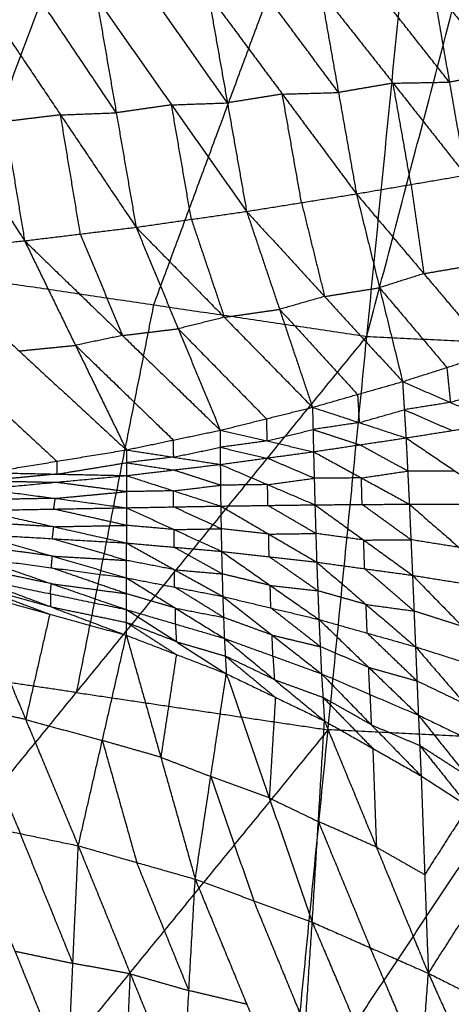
# Model space of a CAD drawing. Header units: millimetres. Extents: x -106 to 110, y -96 to 120.
# Tile 526 of 656: x -5.78 to -1.56, y -37.29 to -27.66. Entities that reach past the tile are written whole.
import ezdxf

# ---------------------------------------------------------------- set-up
doc = ezdxf.new("R2010")
doc.units = ezdxf.units.MM
doc.header["$MEASUREMENT"] = 0
doc.layers.add('Default', color=7, linetype='Continuous', true_color=0x000000)

msp = doc.modelspace()

# ---------------------------------------------------------------- linework, layer by layer
at = {"layer": 'Default'}
for points in [[(-10.6401, -29.1175, 3.8092), (-7.0105, -21.6524, 3.779), (-3.3809, -14.1874, 3.7488)], [(-6.5543, -30.1409, 3.8092), (-4.9676, -22.1642, 3.779), (-3.3809, -14.1874, 3.7488)], [(-6.5543, -30.1409, 3.8092), (-3.6739, -22.3561, 3.779), (-0.7935, -14.5712, 3.7488)], [(-2.3878, -30.759, 3.8092), (-1.5906, -22.6651, 3.779), (-0.7935, -14.5712, 3.7488)], [(-2.3878, -30.759, 3.8092), (-0.2843, -22.7293, 3.779), (1.8192, -14.6996, 3.7488)], [(-4.9676, -22.1642, 3.779), (-6.7824, -25.8967, 3.7941), (-8.5972, -29.6292, 3.8092)], [(-1.5906, -22.6651, 3.779), (-3.0309, -26.5575, 3.7941), (-4.4711, -30.45, 3.8092)], [(-3.7497, -28.4753, -1.8207), (-4.1162, -27.9542, -2.0609), (-4.4828, -27.4332, -2.3012)], [(-3.937, -27.4138, -2.2416), (-3.7497, -28.4753, -1.8207), (-3.5624, -29.5368, -1.3998)], [(-3.937, -27.4138, -2.2416), (-3.2133, -28.3893, -1.777), (-2.4896, -29.3649, -1.3124)], [(-2.6649, -28.3738, -1.7095), (-3.0268, -27.8861, -1.9418), (-3.3886, -27.3983, -2.1741)], [(-2.8403, -27.3828, -2.1066), (-2.6649, -28.3738, -1.7095), (-2.4896, -29.3649, -1.3124)], [(-2.8403, -27.3828, -2.1066), (-2.1317, -28.2824, -1.661), (-1.4231, -29.1819, -1.2155)], [(-1.5819, -28.2724, -1.5858), (-1.9362, -27.8227, -1.8086), (-2.2905, -27.3729, -2.0314)], [(-1.7406, -27.363, -1.9561), (-1.5819, -28.2724, -1.5858), (-1.4231, -29.1819, -1.2155)], [(-1.7406, -27.363, -1.9561), (-1.0479, -28.1781, -1.5322), (-0.3551, -28.9933, -1.1082)], [(-7.2115, -27.5329, -2.5517), (-6.4711, -28.6784, -2.0482), (-5.7308, -29.824, -1.5447)], [(-6.1174, -27.4931, -2.4638), (-5.9241, -28.6585, -2.0042), (-5.7308, -29.824, -1.5447)], [(-6.1174, -27.4931, -2.4638), (-5.3795, -28.5925, -1.9705), (-4.6417, -29.6918, -1.4772)], [(-4.8351, -28.5722, -1.919), (-5.2041, -28.0225, -2.1656), (-5.573, -27.4729, -2.4123)], [(-5.0286, -27.4526, -2.3607), (-4.8351, -28.5722, -1.919), (-4.6417, -29.6918, -1.4772)], [(-5.0286, -27.4526, -2.3607), (-4.2955, -28.4947, -1.8802), (-3.5624, -29.5368, -1.3998)], [(-1.0479, -28.1781, -1.5322), (-1.3149, -28.2253, -1.559), (-1.5819, -28.2724, -1.5858)], [(-2.1317, -28.2824, -1.661), (-2.3983, -28.3281, -1.6853), (-2.6649, -28.3738, -1.7095)], [(-2.1317, -28.2824, -1.661), (-1.8568, -28.2774, -1.6234), (-1.5819, -28.2724, -1.5858)], [(-1.9563, -29.2734, -1.2639), (-2.044, -28.7779, -1.4625), (-2.1317, -28.2824, -1.661)], [(-3.2133, -28.3893, -1.777), (-3.4815, -28.4323, -1.7989), (-3.7497, -28.4753, -1.8207)], [(-3.2133, -28.3893, -1.777), (-2.9391, -28.3816, -1.7432), (-2.6649, -28.3738, -1.7095)], [(-3.026, -29.4509, -1.3561), (-3.1196, -28.9201, -1.5665), (-3.2133, -28.3893, -1.777)], [(-4.2955, -28.4947, -1.8802), (-4.5653, -28.5335, -1.8996), (-4.8351, -28.5722, -1.919)], [(-4.2955, -28.4947, -1.8802), (-4.0226, -28.485, -1.8505), (-3.7497, -28.4753, -1.8207)], [(-4.102, -29.6143, -1.4385), (-4.1987, -29.0545, -1.6594), (-4.2955, -28.4947, -1.8802)], [(-5.3795, -28.5925, -1.9705), (-5.6518, -28.6255, -1.9874), (-5.9241, -28.6585, -2.0042)], [(-5.3795, -28.5925, -1.9705), (-5.1073, -28.5823, -1.9447), (-4.8351, -28.5722, -1.919)], [(-5.1863, -29.7579, -1.5109), (-5.2829, -29.1752, -1.7407), (-5.3795, -28.5925, -1.9705)], [(-2.4896, -29.3649, -1.3124), (-1.9563, -29.2734, -1.2639), (-1.4231, -29.1819, -1.2155)], [(-1.9563, -29.2734, -1.2639), (-1.8939, -29.7093, -0.9406), (-1.8315, -30.1453, -0.6173)], [(-3.5624, -29.5368, -1.3998), (-3.026, -29.4509, -1.3561), (-2.4896, -29.3649, -1.3124)], [(-2.4896, -29.3649, -1.3124), (-2.2643, -30.2831, -0.6164), (-2.039, -31.2014, 0.0796)], [(-2.4896, -29.3649, -1.3124), (-1.8315, -30.1453, -0.6173), (-1.1733, -30.9257, 0.0778)], [(-3.026, -29.4509, -1.3561), (-2.9133, -29.91, -1.0081), (-2.8007, -30.3691, -0.6601)], [(-4.6417, -29.6918, -1.4772), (-4.102, -29.6143, -1.4385), (-3.5624, -29.5368, -1.3998)], [(-3.5624, -29.5368, -1.3998), (-3.2405, -30.4948, -0.6591), (-2.9187, -31.4528, 0.0815)], [(-3.5624, -29.5368, -1.3998), (-2.8007, -30.3691, -0.6601), (-2.039, -31.2014, 0.0796)], [(-4.102, -29.6143, -1.4385), (-3.9411, -30.0933, -1.0682), (-3.7802, -30.5723, -0.6978)], [(-5.7308, -29.824, -1.5447), (-5.1863, -29.7579, -1.5109), (-4.6417, -29.6918, -1.4772)], [(-5.1863, -29.7579, -1.5109), (-4.9807, -30.2542, -1.1208), (-4.7751, -30.7506, -0.7306)], [(-4.6417, -29.6918, -1.4772), (-4.2306, -30.6845, -0.6969), (-3.8194, -31.6772, 0.0834)], [(-4.6417, -29.6918, -1.4772), (-3.7802, -30.5723, -0.6978), (-2.9187, -31.4528, 0.0815)], [(-6.8319, -29.9342, -1.6026), (-6.2813, -29.8791, -1.5737), (-5.7308, -29.824, -1.5447)], [(-5.7308, -29.824, -1.5447), (-5.2337, -30.8466, -0.7297), (-4.7367, -31.8692, 0.0852)], [(-5.7308, -29.824, -1.5447), (-4.7751, -30.7506, -0.7306), (-3.8194, -31.6772, 0.0834)], [(-6.8319, -29.9342, -1.6026), (-5.7843, -30.9017, -0.7587), (-4.7367, -31.8692, 0.0852)], [(-6.5543, -30.1409, 3.8092), (-4.4711, -30.45, 3.8092), (-2.3878, -30.759, 3.8092)], [(-1.8315, -30.1453, -0.6173), (-1.5648, -30.0996, -0.5931), (-1.2982, -30.0538, -0.5689)], [(-1.8315, -30.1453, -0.6173), (-2.0479, -30.2142, -0.6168), (-2.2643, -30.2831, -0.6164)], [(-2.8007, -30.3691, -0.6601), (-2.5325, -30.3261, -0.6382), (-2.2643, -30.2831, -0.6164)], [(-2.2643, -30.2831, -0.6164), (-1.9352, -30.6734, -0.2688), (-1.6062, -31.0636, 0.0787)], [(-2.8007, -30.3691, -0.6601), (-3.0206, -30.432, -0.6596), (-3.2405, -30.4948, -0.6591)], [(-4.4711, -30.45, 3.8092), (-4.8483, -32.3463, 3.8222), (-5.2255, -34.2426, 3.8351)], [(-3.7802, -30.5723, -0.6978), (-3.5103, -30.5336, -0.6785), (-3.2405, -30.4948, -0.6591)], [(-3.2405, -30.4948, -0.6591), (-2.8597, -30.911, -0.2893), (-2.4788, -31.3271, 0.0806)], [(-3.7802, -30.5723, -0.6978), (-4.0054, -30.6284, -0.6974), (-4.2306, -30.6845, -0.6969)], [(-4.7751, -30.7506, -0.7306), (-4.5028, -30.7176, -0.7138), (-4.2306, -30.6845, -0.6969)], [(-4.2306, -30.6845, -0.6969), (-3.7998, -31.1248, -0.3072), (-3.369, -31.565, 0.0825)], [(-8.0631, -37.7263, 3.8611), (-5.2255, -34.2426, 3.8351), (-2.3878, -30.759, 3.8092)], [(-4.7751, -30.7506, -0.7306), (-5.0044, -30.7986, -0.7302), (-5.2337, -30.8466, -0.7297)], [(-3.1459, -38.4557, 3.8611), (-2.7669, -34.6073, 3.8351), (-2.3878, -30.759, 3.8092)], [(-2.3878, -30.759, 3.8092), (-0.2843, -30.8623, 3.8092), (1.8192, -30.9656, 3.8092)], [(-5.7843, -30.9017, -0.7587), (-5.509, -30.8741, -0.7442), (-5.2337, -30.8466, -0.7297)], [(-5.2337, -30.8466, -0.7297), (-4.7559, -31.3099, -0.3227), (-4.278, -31.7732, 0.0843)], [(-3.1459, -38.4557, 3.8611), (-0.6634, -34.7107, 3.8351), (1.8192, -30.9656, 3.8092)], [(-2.039, -31.2014, 0.0796), (-1.6062, -31.0636, 0.0787), (-1.1733, -30.9257, 0.0778)], [(-6.4623, -31.0131, -0.7574), (-5.9385, -31.4969, -0.3355), (-5.4147, -31.9806, 0.0865)], [(-1.6062, -31.0636, 0.0787), (-1.5889, -31.2343, -0.0805), (-1.5716, -31.405, -0.2396)], [(-2.9187, -31.4528, 0.0815), (-2.4788, -31.3271, 0.0806), (-2.039, -31.2014, 0.0796)], [(-2.039, -31.2014, 0.0796), (-2.0222, -31.4767, -0.1931), (-2.0053, -31.752, -0.4658)], [(-2.039, -31.2014, 0.0796), (-1.5716, -31.405, -0.2396), (-1.1043, -31.6086, -0.5589)], [(-1.5716, -31.405, -0.2396), (-1.3552, -31.3361, -0.2401), (-1.1388, -31.2672, -0.2406)], [(-2.4788, -31.3271, 0.0806), (-2.4704, -31.4648, -0.0558), (-2.462, -31.6024, -0.1921)], [(-3.8194, -31.6772, 0.0834), (-3.369, -31.565, 0.0825), (-2.9187, -31.4528, 0.0815)], [(-2.9187, -31.4528, 0.0815), (-2.9137, -31.67, -0.1489), (-2.9088, -31.8871, -0.3794)], [(-2.9187, -31.4528, 0.0815), (-2.462, -31.6024, -0.1921), (-2.0053, -31.752, -0.4658)], [(-2.462, -31.6024, -0.1921), (-2.2421, -31.5396, -0.1926), (-2.0222, -31.4767, -0.1931)], [(-1.5716, -31.405, -0.2396), (-1.7969, -31.4409, -0.2164), (-2.0222, -31.4767, -0.1931)], [(-2.0222, -31.4767, -0.1931), (-1.7885, -31.5785, -0.3527), (-1.5548, -31.6803, -0.5124)], [(-3.369, -31.565, 0.0825), (-3.3666, -31.6736, -0.0328), (-3.3641, -31.7822, -0.148)], [(-4.7367, -31.8692, 0.0852), (-4.278, -31.7732, 0.0843), (-3.8194, -31.6772, 0.0834)], [(-3.8194, -31.6772, 0.0834), (-3.8193, -31.8443, -0.1084), (-3.8192, -32.0114, -0.3002)], [(-3.8194, -31.6772, 0.0834), (-3.3641, -31.7822, -0.148), (-2.9088, -31.8871, -0.3794)], [(-3.3641, -31.7822, -0.148), (-3.1389, -31.7261, -0.1485), (-2.9137, -31.67, -0.1489)], [(-2.462, -31.6024, -0.1921), (-2.6878, -31.6362, -0.1705), (-2.9137, -31.67, -0.1489)], [(-2.9137, -31.67, -0.1489), (-2.6854, -31.7448, -0.2858), (-2.457, -31.8196, -0.4226)], [(-2.0053, -31.752, -0.4658), (-1.5548, -31.6803, -0.5124), (-1.1043, -31.6086, -0.5589)], [(-4.278, -31.7732, 0.0843), (-4.278, -31.8567, -0.0116), (-4.2779, -31.9403, -0.1075)], [(-2.9088, -31.8871, -0.3794), (-2.457, -31.8196, -0.4226), (-2.0053, -31.752, -0.4658)], [(-2.0053, -31.752, -0.4658), (-1.9891, -32.0761, -0.6232), (-1.973, -32.4002, -0.7806)], [(-2.0053, -31.752, -0.4658), (-1.5261, -32.0766, -0.6942), (-1.0469, -32.4011, -0.9226)], [(-6.0927, -32.092, 0.0878), (-5.4147, -31.9806, 0.0865), (-4.7367, -31.8692, 0.0852)], [(-4.7367, -31.8692, 0.0852), (-4.7364, -31.9949, -0.0715), (-4.7361, -32.1207, -0.2282)], [(-4.7367, -31.8692, 0.0852), (-4.2779, -31.9403, -0.1075), (-3.8192, -32.0114, -0.3002)], [(-4.2779, -31.9403, -0.1075), (-4.0486, -31.8923, -0.108), (-3.8193, -31.8443, -0.1084)], [(-3.3641, -31.7822, -0.148), (-3.5917, -31.8132, -0.1282), (-3.8193, -31.8443, -0.1084)], [(-3.8193, -31.8443, -0.1084), (-3.5916, -31.8968, -0.2241), (-3.364, -31.9493, -0.3398)], [(-1.9891, -32.0761, -0.6232), (-2.2231, -31.9478, -0.5229), (-2.457, -31.8196, -0.4226)], [(-4.2779, -31.9403, -0.1075), (-4.5072, -31.9676, -0.0895), (-4.7364, -31.9949, -0.0715)], [(-3.8192, -32.0114, -0.3002), (-3.364, -31.9493, -0.3398), (-2.9088, -31.8871, -0.3794)], [(-2.9019, -32.1468, -0.5142), (-3.1329, -32.048, -0.427), (-3.364, -31.9493, -0.3398)], [(-2.9088, -31.8871, -0.3794), (-2.9019, -32.1468, -0.5142), (-2.895, -32.4064, -0.649)], [(-2.9088, -31.8871, -0.3794), (-2.4409, -32.1437, -0.58), (-1.973, -32.4002, -0.7806)], [(-5.4147, -31.9806, 0.0865), (-5.4145, -32.0435, 0.0081), (-5.4144, -32.1064, -0.0702)], [(-5.4144, -32.1064, -0.0702), (-5.0754, -32.0506, -0.0708), (-4.7364, -31.9949, -0.0715)], [(-4.7364, -31.9949, -0.0715), (-4.507, -32.0305, -0.1678), (-4.2776, -32.066, -0.2642)], [(-4.7361, -32.1207, -0.2282), (-4.2776, -32.066, -0.2642), (-3.8192, -32.0114, -0.3002)], [(-3.8172, -32.2151, -0.4142), (-4.0474, -32.1406, -0.3392), (-4.2776, -32.066, -0.2642)], [(-3.8192, -32.0114, -0.3002), (-3.8172, -32.2151, -0.4142), (-3.8151, -32.4189, -0.5282)], [(-3.8192, -32.0114, -0.3002), (-3.3571, -32.2089, -0.4746), (-2.895, -32.4064, -0.649)], [(-6.1274, -32.2518, -0.13), (-5.4317, -32.1862, -0.1791), (-4.7361, -32.1207, -0.2282)], [(-5.4144, -32.1064, -0.0702), (-5.7622, -32.1391, -0.0457), (-6.1101, -32.1719, -0.0211)], [(-6.0927, -32.092, 0.0878), (-5.4144, -32.1064, -0.0702), (-4.7361, -32.1207, -0.2282)], [(-4.7361, -32.1207, -0.2282), (-4.7359, -32.2779, -0.3232), (-4.7357, -32.4351, -0.4182)], [(-4.7361, -32.1207, -0.2282), (-4.2756, -32.2698, -0.3782), (-3.8151, -32.4189, -0.5282)], [(-3.3571, -32.2089, -0.4746), (-3.1295, -32.1779, -0.4944), (-2.9019, -32.1468, -0.5142)], [(-2.4409, -32.1437, -0.58), (-2.6714, -32.1452, -0.5471), (-2.9019, -32.1468, -0.5142)], [(-2.4409, -32.1437, -0.58), (-2.215, -32.1099, -0.6016), (-1.9891, -32.0761, -0.6232)], [(-2.434, -32.4033, -0.7148), (-2.4374, -32.2735, -0.6474), (-2.4409, -32.1437, -0.58)], [(-1.5261, -32.0766, -0.6942), (-1.7576, -32.0763, -0.6587), (-1.9891, -32.0761, -0.6232)], [(-6.1274, -32.2518, -0.13), (-5.4316, -32.3434, -0.2741), (-4.7357, -32.4351, -0.4182)], [(-6.1101, -32.1719, -0.0211), (-5.7709, -32.1791, -0.1001), (-5.4317, -32.1862, -0.1791)], [(-4.7359, -32.2779, -0.3232), (-5.0838, -32.2321, -0.2511), (-5.4317, -32.1862, -0.1791)], [(-4.2756, -32.2698, -0.3782), (-4.0464, -32.2425, -0.3962), (-3.8172, -32.2151, -0.4142)], [(-3.3571, -32.2089, -0.4746), (-3.5871, -32.212, -0.4444), (-3.8172, -32.2151, -0.4142)], [(-3.3551, -32.4127, -0.5886), (-3.3561, -32.3108, -0.5316), (-3.3571, -32.2089, -0.4746)], [(-5.4316, -32.3434, -0.2741), (-5.787, -32.35, -0.2364), (-6.1425, -32.3566, -0.1988)], [(-5.4467, -32.4483, -0.3429), (-5.4391, -32.3959, -0.3085), (-5.4316, -32.3434, -0.2741)], [(-5.4316, -32.3434, -0.2741), (-5.0837, -32.3107, -0.2986), (-4.7359, -32.2779, -0.3232)], [(-4.2756, -32.2698, -0.3782), (-4.5057, -32.2738, -0.3507), (-4.7359, -32.2779, -0.3232)], [(-4.2754, -32.427, -0.4732), (-4.2755, -32.3484, -0.4257), (-4.2756, -32.2698, -0.3782)], [(-6.1576, -32.4614, -0.2676), (-5.4467, -32.4483, -0.3429), (-4.7357, -32.4351, -0.4182)], [(-4.7356, -32.6076, -0.4407), (-5.0911, -32.5279, -0.3918), (-5.4467, -32.4483, -0.3429)], [(-4.7357, -32.4351, -0.4182), (-4.2754, -32.427, -0.4732), (-3.8151, -32.4189, -0.5282)], [(-4.7357, -32.4351, -0.4182), (-4.7356, -32.6076, -0.4407), (-4.7355, -32.7801, -0.4633)], [(-4.7357, -32.4351, -0.4182), (-4.2714, -32.6485, -0.5004), (-3.8072, -32.8619, -0.5826)], [(-3.8112, -32.6404, -0.5554), (-4.0433, -32.5337, -0.5143), (-4.2754, -32.427, -0.4732)], [(-3.8151, -32.4189, -0.5282), (-3.3551, -32.4127, -0.5886), (-2.895, -32.4064, -0.649)], [(-3.8151, -32.4189, -0.5282), (-3.8112, -32.6404, -0.5554), (-3.8072, -32.8619, -0.5826)], [(-3.8151, -32.4189, -0.5282), (-3.3463, -32.693, -0.6209), (-2.8775, -32.9672, -0.7136)], [(-2.8862, -32.6868, -0.6813), (-3.1207, -32.5497, -0.6349), (-3.3551, -32.4127, -0.5886)], [(-2.895, -32.4064, -0.649), (-2.434, -32.4033, -0.7148), (-1.973, -32.4002, -0.7806)], [(-2.895, -32.4064, -0.649), (-2.8862, -32.6868, -0.6813), (-2.8775, -32.9672, -0.7136)], [(-2.895, -32.4064, -0.649), (-2.4185, -32.7513, -0.7526), (-1.942, -33.0961, -0.8563)], [(-1.9575, -32.7481, -0.8185), (-2.1958, -32.5757, -0.7666), (-2.434, -32.4033, -0.7148)], [(-1.973, -32.4002, -0.7806), (-1.9575, -32.7481, -0.8185), (-1.942, -33.0961, -0.8563)], [(-1.973, -32.4002, -0.7806), (-1.5099, -32.4007, -0.8516), (-1.0469, -32.4011, -0.9226)], [(-1.973, -32.4002, -0.7806), (-1.4871, -32.8235, -0.8954), (-1.0013, -33.2467, -1.0103)], [(-6.1576, -32.4614, -0.2676), (-5.4466, -32.6207, -0.3654), (-4.7355, -32.7801, -0.4633)], [(-5.4466, -32.6207, -0.3654), (-5.8086, -32.5996, -0.3245), (-6.1705, -32.5785, -0.2835)], [(-5.4595, -32.7378, -0.3813), (-5.453, -32.6793, -0.3734), (-5.4466, -32.6207, -0.3654)], [(-5.4466, -32.6207, -0.3654), (-5.0911, -32.6142, -0.4031), (-4.7356, -32.6076, -0.4407)], [(-4.2714, -32.6485, -0.5004), (-4.5035, -32.6281, -0.4706), (-4.7356, -32.6076, -0.4407)], [(-4.2714, -32.6485, -0.5004), (-4.0413, -32.6445, -0.5279), (-3.8112, -32.6404, -0.5554)], [(-3.3463, -32.693, -0.6209), (-3.5787, -32.6667, -0.5882), (-3.8112, -32.6404, -0.5554)], [(-6.1834, -32.6955, -0.2994), (-5.4595, -32.9081, -0.3501), (-4.7357, -33.1208, -0.4007)], [(-6.1834, -32.6955, -0.2994), (-5.4595, -32.7378, -0.3813), (-4.7355, -32.7801, -0.4633)], [(-4.7356, -32.9504, -0.432), (-5.0975, -32.8441, -0.4067), (-5.4595, -32.7378, -0.3813)], [(-4.2714, -32.821, -0.523), (-4.2714, -32.7348, -0.5117), (-4.2714, -32.6485, -0.5004)], [(-3.3463, -32.693, -0.6209), (-3.1163, -32.6899, -0.6511), (-2.8862, -32.6868, -0.6813)], [(-3.3423, -32.9146, -0.6481), (-3.3443, -32.8038, -0.6345), (-3.3463, -32.693, -0.6209)], [(-2.4185, -32.7513, -0.7526), (-2.6524, -32.719, -0.717), (-2.8862, -32.6868, -0.6813)], [(-5.4595, -32.9081, -0.3501), (-5.8268, -32.8588, -0.3134), (-6.1941, -32.8095, -0.2768)], [(-4.7357, -33.1208, -0.4007), (-4.7356, -32.9504, -0.432), (-4.7355, -32.7801, -0.4633)], [(-4.7355, -32.7801, -0.4633), (-4.2714, -32.821, -0.523), (-3.8072, -32.8619, -0.5826)], [(-4.7355, -32.7801, -0.4633), (-4.2655, -33.0414, -0.4854), (-3.7954, -33.3027, -0.5075)], [(-3.8013, -33.0823, -0.545), (-4.0363, -32.9516, -0.534), (-4.2714, -32.821, -0.523)], [(-2.4185, -32.7513, -0.7526), (-2.188, -32.7497, -0.7855), (-1.9575, -32.7481, -0.8185)], [(-2.4097, -33.0317, -0.7849), (-2.4141, -32.8915, -0.7688), (-2.4185, -32.7513, -0.7526)], [(-1.4871, -32.8235, -0.8954), (-1.7223, -32.7858, -0.8569), (-1.9575, -32.7481, -0.8185)], [(-6.2047, -32.9235, -0.2541), (-5.4703, -33.1775, -0.2324), (-4.736, -33.4315, -0.2106)], [(-6.2047, -32.9235, -0.2541), (-5.4702, -33.0221, -0.3274), (-4.7357, -33.1208, -0.4007)], [(-5.4702, -33.0221, -0.3274), (-5.4649, -32.9651, -0.3387), (-5.4595, -32.9081, -0.3501)], [(-5.4595, -32.9081, -0.3501), (-5.0976, -32.9293, -0.391), (-4.7356, -32.9504, -0.432)], [(-3.8072, -32.8619, -0.5826), (-3.8013, -33.0823, -0.545), (-3.7954, -33.3027, -0.5075)], [(-3.8072, -32.8619, -0.5826), (-3.3423, -32.9146, -0.6481), (-2.8775, -32.9672, -0.7136)], [(-3.8072, -32.8619, -0.5826), (-3.3317, -33.1951, -0.6036), (-2.8561, -33.5282, -0.6245)], [(-2.8668, -33.2477, -0.669), (-3.1046, -33.0811, -0.6586), (-3.3423, -32.9146, -0.6481)], [(-5.4703, -33.1775, -0.2324), (-5.8417, -33.1004, -0.2091), (-6.2131, -33.0232, -0.1858)], [(-4.7358, -33.2761, -0.3056), (-5.103, -33.1491, -0.3165), (-5.4702, -33.0221, -0.3274)], [(-4.2655, -33.0414, -0.4854), (-4.5005, -32.9959, -0.4587), (-4.7356, -32.9504, -0.432)], [(-2.8775, -32.9672, -0.7136), (-2.8668, -33.2477, -0.669), (-2.8561, -33.5282, -0.6245)], [(-2.8775, -32.9672, -0.7136), (-2.4097, -33.0317, -0.7849), (-1.942, -33.0961, -0.8563)], [(-2.8775, -32.9672, -0.7136), (-2.395, -33.3811, -0.7328), (-1.9126, -33.7949, -0.752)], [(-1.9273, -33.4455, -0.8042), (-2.1685, -33.2386, -0.7946), (-2.4097, -33.0317, -0.7849)], [(-6.2216, -33.1229, -0.1174), (-5.4791, -33.4028, -0.0111), (-4.7366, -33.6827, 0.0951)], [(-6.2216, -33.1229, -0.1174), (-5.4788, -33.2772, -0.164), (-4.736, -33.4315, -0.2106)], [(-4.736, -33.4315, -0.2106), (-4.7358, -33.2761, -0.3056), (-4.7357, -33.1208, -0.4007)], [(-4.7357, -33.1208, -0.4007), (-4.2656, -33.2117, -0.4541), (-3.7954, -33.3027, -0.5075)], [(-4.7357, -33.1208, -0.4007), (-4.2578, -33.417, -0.3395), (-3.7799, -33.7132, -0.2784)], [(-4.2656, -33.2117, -0.4541), (-4.2655, -33.1265, -0.4697), (-4.2655, -33.0414, -0.4854)], [(-4.2655, -33.0414, -0.4854), (-4.0334, -33.0618, -0.5152), (-3.8013, -33.0823, -0.545)], [(-3.3317, -33.1951, -0.6036), (-3.5665, -33.1387, -0.5743), (-3.8013, -33.0823, -0.545)], [(-1.942, -33.0961, -0.8563), (-1.9273, -33.4455, -0.8042), (-1.9126, -33.7949, -0.752)], [(-1.942, -33.0961, -0.8563), (-1.4717, -33.1714, -0.9333), (-1.0013, -33.2467, -1.0103)], [(-1.942, -33.0961, -0.8563), (-1.4548, -33.5966, -0.8729), (-0.9676, -34.097, -0.8895)], [(-6.2278, -33.1966, -0.0117), (-5.8565, -33.3366, 0.0414), (-5.4853, -33.4765, 0.0946)], [(-5.4791, -33.4028, -0.0111), (-5.8534, -33.2997, -0.0114), (-6.2278, -33.1966, -0.0117)], [(-5.4788, -33.2772, -0.164), (-5.4746, -33.2274, -0.1982), (-5.4703, -33.1775, -0.2324)], [(-5.4703, -33.1775, -0.2324), (-5.1031, -33.2268, -0.269), (-4.7358, -33.2761, -0.3056)], [(-3.7877, -33.5079, -0.3929), (-4.0266, -33.3598, -0.4235), (-4.2656, -33.2117, -0.4541)], [(-3.3258, -33.4154, -0.566), (-3.3287, -33.3052, -0.5848), (-3.3317, -33.1951, -0.6036)], [(-3.3317, -33.1951, -0.6036), (-3.0992, -33.2214, -0.6363), (-2.8668, -33.2477, -0.669)], [(-6.234, -33.2703, 0.094), (-5.7201, -34.5061, -0.6961), (-5.2063, -35.7419, -1.4863)], [(-6.234, -33.2703, 0.094), (-5.4853, -33.4765, 0.0946), (-4.7366, -33.6827, 0.0951)], [(-5.4788, -33.2772, -0.164), (-5.4789, -33.34, -0.0876), (-5.4791, -33.4028, -0.0111)], [(-4.2578, -33.417, -0.3395), (-4.4968, -33.3466, -0.3226), (-4.7358, -33.2761, -0.3056)], [(-3.7954, -33.3027, -0.5075), (-3.7877, -33.5079, -0.3929), (-3.7799, -33.7132, -0.2784)], [(-3.7954, -33.3027, -0.5075), (-3.3258, -33.4154, -0.566), (-2.8561, -33.5282, -0.6245)], [(-3.7954, -33.3027, -0.5075), (-3.3132, -33.6809, -0.4301), (-2.831, -34.0592, -0.3526)], [(-2.395, -33.3811, -0.7328), (-2.6309, -33.3144, -0.7009), (-2.8668, -33.2477, -0.669)], [(-5.4791, -33.4028, -0.0111), (-5.1077, -33.4799, -0.0344), (-4.7363, -33.5571, -0.0577)], [(-4.2579, -33.5723, -0.2445), (-4.2579, -33.4947, -0.292), (-4.2578, -33.417, -0.3395)], [(-4.2578, -33.417, -0.3395), (-4.0227, -33.4624, -0.3662), (-3.7877, -33.5079, -0.3929)], [(-2.8436, -33.7937, -0.4886), (-3.0847, -33.6046, -0.5273), (-3.3258, -33.4154, -0.566)], [(-2.3844, -33.6616, -0.6883), (-2.3897, -33.5213, -0.7105), (-2.395, -33.3811, -0.7328)], [(-2.395, -33.3811, -0.7328), (-2.1612, -33.4133, -0.7685), (-1.9273, -33.4455, -0.8042)], [(-5.4853, -33.4765, 0.0946), (-5.6027, -33.9913, -0.3008), (-5.7201, -34.5061, -0.6961)], [(-4.7366, -33.6827, 0.0951), (-4.7363, -33.5571, -0.0577), (-4.736, -33.4315, -0.2106)], [(-4.736, -33.4315, -0.2106), (-4.2579, -33.5723, -0.2445), (-3.7799, -33.7132, -0.2784)], [(-4.736, -33.4315, -0.2106), (-4.2482, -33.7452, -0.057), (-3.7604, -34.0589, 0.0966)], [(-3.3132, -33.6809, -0.4301), (-3.5504, -33.5944, -0.4115), (-3.7877, -33.5079, -0.3929)], [(-1.4548, -33.5966, -0.8729), (-1.6911, -33.521, -0.8385), (-1.9273, -33.4455, -0.8042)], [(-4.7363, -33.5571, -0.0577), (-4.4924, -33.7139, 0.0191), (-4.2485, -33.8708, 0.0959)], [(-4.2482, -33.7452, -0.057), (-4.4923, -33.6512, -0.0573), (-4.7363, -33.5571, -0.0577)], [(-4.2579, -33.5723, -0.2445), (-4.2531, -33.6588, -0.1507), (-4.2482, -33.7452, -0.057)], [(-2.8561, -33.5282, -0.6245), (-2.8436, -33.7937, -0.4886), (-2.831, -34.0592, -0.3526)], [(-2.8561, -33.5282, -0.6245), (-2.3844, -33.6616, -0.6883), (-1.9126, -33.7949, -0.752)], [(-2.8561, -33.5282, -0.6245), (-2.3704, -33.9961, -0.529), (-1.8846, -34.464, -0.4334)], [(-5.2063, -35.7419, -1.4863), (-4.9714, -34.7123, -0.6956), (-4.7366, -33.6827, 0.0951)], [(-4.7366, -33.6827, 0.0951), (-4.4002, -34.8757, -0.6539), (-4.0639, -36.0687, -1.4029)], [(-4.7366, -33.6827, 0.0951), (-4.2485, -33.8708, 0.0959), (-3.7604, -34.0589, 0.0966)], [(-3.3054, -33.8862, -0.3155), (-3.3093, -33.7835, -0.3728), (-3.3132, -33.6809, -0.4301)], [(-3.3132, -33.6809, -0.4301), (-3.0784, -33.7373, -0.4593), (-2.8436, -33.7937, -0.4886)], [(-1.8986, -34.1294, -0.5927), (-2.1415, -33.8955, -0.6405), (-2.3844, -33.6616, -0.6883)], [(-4.2482, -33.7452, -0.057), (-4.0092, -33.8156, -0.0739), (-3.7701, -33.886, -0.0909)], [(-3.7799, -33.7132, -0.2784), (-3.7701, -33.886, -0.0909), (-3.7604, -34.0589, 0.0966)], [(-3.7799, -33.7132, -0.2784), (-3.3054, -33.8862, -0.3155), (-2.831, -34.0592, -0.3526)], [(-3.7799, -33.7132, -0.2784), (-3.2909, -34.1167, -0.0897), (-2.802, -34.5203, 0.0989)], [(-2.3704, -33.9961, -0.529), (-2.607, -33.8949, -0.5088), (-2.8436, -33.7937, -0.4886)], [(-1.9126, -33.7949, -0.752), (-1.8986, -34.1294, -0.5927), (-1.8846, -34.464, -0.4334)], [(-1.9126, -33.7949, -0.752), (-1.4401, -33.946, -0.8208), (-0.9676, -34.097, -0.8895)], [(-1.9126, -33.7949, -0.752), (-1.4291, -34.3558, -0.6362), (-0.9455, -34.9167, -0.5205)], [(-4.2485, -33.8708, 0.0959), (-4.3244, -34.3732, -0.279), (-4.4002, -34.8757, -0.6539)], [(-3.7701, -33.886, -0.0909), (-3.5257, -34.0878, 0.0034), (-3.2812, -34.2896, 0.0978)], [(-3.2909, -34.1167, -0.0897), (-3.5305, -34.0014, -0.0903), (-3.7701, -33.886, -0.0909)], [(-3.3054, -33.8862, -0.3155), (-3.2982, -34.0014, -0.2026), (-3.2909, -34.1167, -0.0897)], [(-5.2255, -34.2426, 3.8351), (-6.2671, -34.0881, 3.8351), (-7.3087, -33.9336, 3.8351)], [(-4.0639, -36.0687, -1.4029), (-3.9121, -35.0638, -0.6531), (-3.7604, -34.0589, 0.0966)], [(-3.7604, -34.0589, 0.0966), (-3.3408, -35.2739, -0.6061), (-2.9212, -36.4889, -1.3088)], [(-3.7604, -34.0589, 0.0966), (-3.2812, -34.2896, 0.0978), (-2.802, -34.5203, 0.0989)], [(-2.831, -34.0592, -0.3526), (-2.8165, -34.2897, -0.1269), (-2.802, -34.5203, 0.0989)], [(-2.831, -34.0592, -0.3526), (-2.3578, -34.2616, -0.393), (-1.8846, -34.464, -0.4334)], [(-2.831, -34.0592, -0.3526), (-2.3444, -34.5585, -0.1254), (-1.8579, -35.0578, 0.1018)], [(-2.3578, -34.2616, -0.393), (-2.3641, -34.1288, -0.461), (-2.3704, -33.9961, -0.529)], [(-2.3704, -33.9961, -0.529), (-2.1345, -34.0628, -0.5608), (-1.8986, -34.1294, -0.5927)], [(-3.2909, -34.1167, -0.0897), (-3.0537, -34.2032, -0.1083), (-2.8165, -34.2897, -0.1269)], [(-1.4291, -34.3558, -0.6362), (-1.6638, -34.2426, -0.6145), (-1.8986, -34.1294, -0.5927)], [(-5.2255, -34.2426, 3.8351), (-3.9962, -34.425, 3.8351), (-2.7669, -34.6073, 3.8351)], [(-2.3578, -34.2616, -0.393), (-2.3511, -34.41, -0.2592), (-2.3444, -34.5585, -0.1254)], [(-3.2812, -34.2896, 0.0978), (-3.311, -34.7818, -0.2541), (-3.3408, -35.2739, -0.6061)], [(-2.8165, -34.2897, -0.1269), (-2.5732, -34.5394, -0.0133), (-2.3299, -34.7891, 0.1004)], [(-2.3444, -34.5585, -0.1254), (-2.5805, -34.4241, -0.1261), (-2.8165, -34.2897, -0.1269)], [(-6.2861, -34.3868, -0.7324), (-6.0292, -35.0047, -1.1275), (-5.7723, -35.6226, -1.5226)], [(-5.7201, -34.5061, -0.6961), (-6.0031, -34.4465, -0.7143), (-6.2861, -34.3868, -0.7324)], [(-1.8846, -34.464, -0.4334), (-1.8712, -34.7609, -0.1658), (-1.8579, -35.0578, 0.1018)], [(-1.8846, -34.464, -0.4334), (-1.4151, -34.6903, -0.4769), (-0.9455, -34.9167, -0.5205)], [(-1.8846, -34.464, -0.4334), (-1.4098, -35.0591, -0.164), (-0.9351, -35.6543, 0.1054)], [(-5.7201, -34.5061, -0.6961), (-5.3458, -34.6092, -0.6959), (-4.9714, -34.7123, -0.6956)], [(-2.9212, -36.4889, -1.3088), (-2.8616, -35.5046, -0.6049), (-2.802, -34.5203, 0.0989)], [(-2.802, -34.5203, 0.0989), (-2.3299, -34.7891, 0.1004), (-1.8579, -35.0578, 0.1018)], [(-2.802, -34.5203, 0.0989), (-2.2946, -35.7546, -0.5527), (-1.7872, -36.9889, -1.2043)], [(-2.3444, -34.5585, -0.1254), (-2.1078, -34.6597, -0.1456), (-1.8712, -34.7609, -0.1658)], [(-2.7669, -34.6073, 3.8351), (-4.1857, -36.3492, 3.8481), (-5.6045, -38.091, 3.8611)], [(-0.6634, -34.7107, 3.8351), (-1.7151, -34.659, 3.8351), (-2.7669, -34.6073, 3.8351)], [(-4.9714, -34.7123, -0.6956), (-4.8032, -35.3088, -1.0701), (-4.6351, -35.9053, -1.4446)], [(-4.4002, -34.8757, -0.6539), (-4.6858, -34.794, -0.6748), (-4.9714, -34.7123, -0.6956)], [(-1.8712, -34.7609, -0.1658), (-1.6339, -35.0585, -0.0311), (-1.3965, -35.3561, 0.1036)], [(-1.4098, -35.0591, -0.164), (-1.6405, -34.91, -0.1649), (-1.8712, -34.7609, -0.1658)], [(-2.3299, -34.7891, 0.1004), (-2.3123, -35.2718, -0.2262), (-2.2946, -35.7546, -0.5527)], [(-4.4002, -34.8757, -0.6539), (-4.1562, -34.9697, -0.6535), (-3.9121, -35.0638, -0.6531)], [(-3.9121, -35.0638, -0.6531), (-3.7023, -35.6713, -1.0045), (-3.4925, -36.2788, -1.3558)], [(-3.3408, -35.2739, -0.6061), (-3.6265, -35.1688, -0.6296), (-3.9121, -35.0638, -0.6531)], [(-1.8579, -35.0578, 0.1018), (-1.8225, -36.0234, -0.5512), (-1.7872, -36.9889, -1.2043)], [(-1.8579, -35.0578, 0.1018), (-1.3965, -35.3561, 0.1036), (-0.9351, -35.6543, 0.1054)], [(-3.3408, -35.2739, -0.6061), (-3.1012, -35.3893, -0.6055), (-2.8616, -35.5046, -0.6049)], [(-1.3965, -35.3561, 0.1036), (-1.6095, -35.6897, -0.2238), (-1.8225, -36.0234, -0.5512)], [(-6.3383, -35.5033, -1.5589), (-5.8249, -36.7725, -1.9527), (-5.3116, -38.0418, -2.3465)], [(-6.3383, -35.5033, -1.5589), (-5.7723, -35.6226, -1.5226), (-5.2063, -35.7419, -1.4863)], [(-2.8616, -35.5046, -0.6049), (-2.6079, -36.1217, -0.9307), (-2.3542, -36.7389, -1.2565)], [(-2.2946, -35.7546, -0.5527), (-2.5781, -35.6296, -0.5788), (-2.8616, -35.5046, -0.6049)], [(-5.2589, -36.8919, -1.9164), (-5.5156, -36.2572, -1.7195), (-5.7723, -35.6226, -1.5226)], [(-1.7872, -36.9889, -1.2043), (-1.3611, -36.3216, -0.5494), (-0.9351, -35.6543, 0.1054)], [(-5.3116, -38.0418, -2.3465), (-5.2589, -36.8919, -1.9164), (-5.2063, -35.7419, -1.4863)], [(-5.2063, -35.7419, -1.4863), (-4.6974, -36.9946, -1.8545), (-4.1885, -38.2472, -2.2227)], [(-5.2063, -35.7419, -1.4863), (-4.6351, -35.9053, -1.4446), (-4.0639, -36.0687, -1.4029)], [(-2.2946, -35.7546, -0.5527), (-2.0586, -35.889, -0.552), (-1.8225, -36.0234, -0.5512)], [(-4.1262, -37.1579, -1.8128), (-4.3806, -36.5316, -1.6287), (-4.6351, -35.9053, -1.4446)], [(-4.1885, -38.2472, -2.2227), (-4.1262, -37.1579, -1.8128), (-4.0639, -36.0687, -1.4029)], [(-4.0639, -36.0687, -1.4029), (-3.5603, -37.2922, -1.7426), (-3.0568, -38.5158, -2.0822)], [(-4.0639, -36.0687, -1.4029), (-3.4925, -36.2788, -1.3558), (-2.9212, -36.4889, -1.3088)], [(-2.989, -37.5023, -1.6955), (-3.2407, -36.8906, -1.5257), (-3.4925, -36.2788, -1.3558)], [(-3.0568, -38.5158, -2.0822), (-2.989, -37.5023, -1.6955), (-2.9212, -36.4889, -1.3088)], [(-2.9212, -36.4889, -1.3088), (-2.4222, -37.6649, -1.6173), (-1.9233, -38.8409, -1.9258)], [(-2.9212, -36.4889, -1.3088), (-2.3542, -36.7389, -1.2565), (-1.7872, -36.9889, -1.2043)], [(-5.8249, -36.7725, -1.9527), (-5.5419, -36.8322, -1.9346), (-5.2589, -36.8919, -1.9164)], [(-1.8552, -37.9149, -1.565), (-2.1047, -37.3269, -1.4108), (-2.3542, -36.7389, -1.2565)], [(-4.6974, -36.9946, -1.8545), (-4.9782, -36.9432, -1.8855), (-5.2589, -36.8919, -1.9164)], [(-4.7501, -38.1445, -2.2846), (-4.7237, -37.5695, -2.0696), (-4.6974, -36.9946, -1.8545)], [(-4.6974, -36.9946, -1.8545), (-4.4118, -37.0763, -1.8337), (-4.1262, -37.1579, -1.8128)], [(-1.9233, -38.8409, -1.9258), (-1.8552, -37.9149, -1.565), (-1.7872, -36.9889, -1.2043)], [(-1.7872, -36.9889, -1.2043), (-1.2881, -38.1004, -1.4782), (-0.7891, -39.212, -1.752)], [(-1.7872, -36.9889, -1.2043), (-1.2277, -37.2684, -1.1465), (-0.6683, -37.548, -1.0887)], [(-3.5603, -37.2922, -1.7426), (-3.8432, -37.2251, -1.7777), (-4.1262, -37.1579, -1.8128)]]:
    msp.add_open_spline(points, degree=2, dxfattribs=at)

doc.saveas('drawing.dxf')
